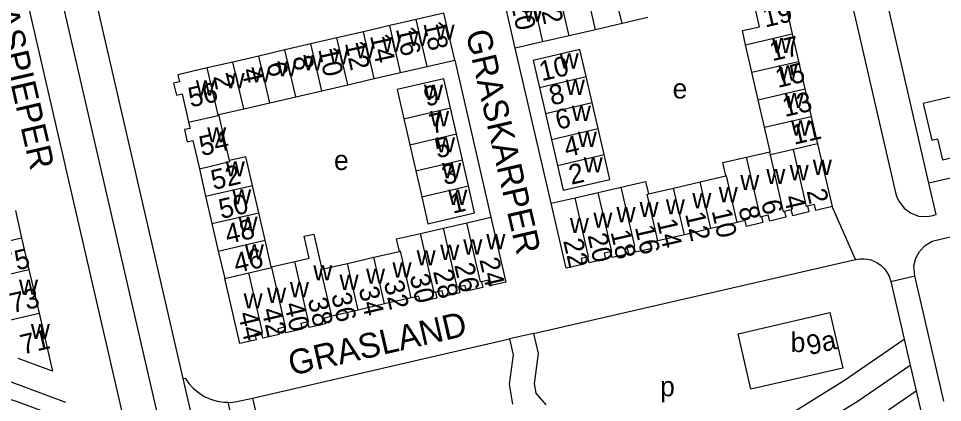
# Model space of a CAD drawing. Extents: x 155696 to 157795, y 382328 to 384028.
# Drawn here: x 156930.4 to 157117.5, y 383139.6 to 383217.2 of the extents above; entities that cross this region are included whole.
import ezdxf

# ---------------------------------------------------------------- set-up
doc = ezdxf.new("R2010")
doc.units = 0
for name, color, linetype in [('BLT_Basislijn', 7, 'Continuous'), ('BLT_Bebouwing', 7, 'Continuous'), ('BLT_Centroide', 7, 'Continuous'), ('BLT_Huisnummer', 7, 'Continuous'), ('BLT_Huisnummer_ tussenligend', 7, 'Continuous'), ('BLT_Onderverdeling_panden', 7, 'Continuous'), ('BLT_Straatnaam', 7, 'Continuous'), ('BLT_Vlakafsluiter', 7, 'Continuous')]:
    doc.layers.add(name, color=color, linetype=linetype)

msp = doc.modelspace()

# ---------------------------------------------------------------- linework, layer by layer
at = {"layer": 'BLT_Basislijn'}
for p, q in [((157038.27, 383179.86), (157031.02, 383211.21)), ((157018.78, 383208.83), (157026.08, 383177.05)), ((157117.41, 383172.7), (157197.4, 383190.72)), ((157117.82, 383139.81), (157111.96, 383165.17)), ((157034.75, 383153.54), (157029.88, 383152.42)), ((157034.75, 383153.54), (157035.7, 383149.44)), ((157029.88, 383152.42), (157030.62, 383149.21)), ((157109.78, 383152.36), (157110.99, 383147.13)), ((157030.62, 383149.21), (157029.8, 383143.29)), ((157035.7, 383149.44), (157034.86, 383143.36)), ((157029.8, 383143.29), (157030.49, 383139.2)), ((157034.86, 383143.36), (157035.19, 383141.42)), ((157035.19, 383141.42), (157037.23, 383139.07))]:
    msp.add_line(p, q, dxfattribs=at)
for points in [[(156983.21, 383030.72), (156967.38, 383099.24), (156870.41, 383519.08), (156869.37, 383522.79), (156868.15, 383526.38), (156866.54, 383529.72), (156865.07, 383532.4), (156812.59, 383620.85)], [(156899.98, 383420.38), (156963.72, 383144.42)], [(156906.38, 383332.24), (156973.29, 383042.58), (156975.17, 383034.43)], [(157101.99, 383239.44), (157095.9, 383234.69), (157107.99, 383182.33), (157108.26, 383181.29), (157108.7, 383180.3), (157109.77, 383178.9), (157111.04, 383177.91), (157112.68, 383177.28), (157114.31, 383177.2), (157115.3, 383177.35), (157116.27, 383177.57), (157114.81, 383183.9)], [(157114.81, 383183.9), (157101.99, 383239.44)], [(157178.9, 383198.7), (157114.81, 383183.9)], [(157111.96, 383165.17), (157111.76, 383167.18), (157112.17, 383168.73), (157112.88, 383170.11), (157114.03, 383171.32), (157115.47, 383172.17), (157117.41, 383172.7)], [(157034.75, 383153.54), (157099.9, 383168.51)], [(157099.9, 383168.51), (157100.89, 383168.65), (157101.66, 383168.65), (157102.35, 383168.55), (157103.03, 383168.39), (157103.65, 383168.12), (157104.22, 383167.87), (157105.12, 383167.24), (157105.79, 383166.6), (157106.29, 383165.92), (157106.73, 383165.11), (157107.09, 383164.01)], [(157107.09, 383164.01), (157109.78, 383152.36)], [(156878.26, 383152.28), (156894.16, 383150.24), (156905.39, 383147.43), (156916.24, 383144.02), (156929.96, 383139.81), (156940.88, 383135.79)], [(156977.8, 383140.45), (157029.88, 383152.42)], [(157056.67, 383125.81), (157064.89, 383128.13), (157073.92, 383131.11), (157086.74, 383137.28), (157097.71, 383144.11), (157109.78, 383152.36)], [(156984.23, 383112.58), (156993.04, 383112.51), (157007.16, 383113.77), (157022.37, 383115.04), (157039.81, 383117.33), (157052.8, 383119.53), (157066.35, 383123.35), (157075.8, 383126.46), (157089.15, 383132.89), (157100.44, 383139.92), (157110.99, 383147.13)], [(157110.99, 383147.13), (157112.2, 383141.9)], [(156940.01, 383139.53), (156928.62, 383143.8)], [(156963.72, 383144.42), (156964.17, 383144.5), (156964.91, 383143.43), (156965.82, 383142.43), (156966.87, 383141.55), (156968.05, 383140.8), (156968.74, 383140.48)], [(156963.72, 383144.42), (156973.83, 383100.67), (156989.57, 383032.51)], [(156985.39, 383107.57), (156993.24, 383107.51), (157007.59, 383108.79), (157022.9, 383110.06), (157040.56, 383112.39), (157053.89, 383114.64), (157067.82, 383118.56), (157077.67, 383121.81), (157091.57, 383128.5), (157103.18, 383135.73), (157112.2, 383141.9)], [(157112.2, 383141.9), (157115.77, 383126.43), (157115.92, 383125.29), (157115.89, 383124.4), (157115.48, 383122.75), (157114.68, 383121.37), (157113.55, 383120.29), (157112.23, 383119.54), (157111.28, 383119.23), (156989.21, 383091.03)], [(156968.74, 383140.48), (156969.32, 383140.22), (156970.66, 383139.82), (156972.02, 383139.61), (156972.86, 383139.6)], [(156974.66, 383139.73), (156977.8, 383140.45)], [(156977.8, 383140.45), (156978.94, 383135.44)], [(156972.86, 383139.6), (156973.36, 383139.59), (156974.66, 383139.73)], [(156972.86, 383139.6), (156984.5, 383089.21)]]:
    msp.add_lwpolyline(points, dxfattribs=at)
at = {"layer": 'BLT_Bebouwing'}
for p, q in [((157084.94, 383223.49), (157087.1, 383214.11)), ((157031.02, 383211.21), (157028.83, 383220.66)), ((157010.98, 383217.05), (157005.63, 383215.81)), ((157057.91, 383217.43), (157052.65, 383216.21)), ((157005.63, 383215.81), (157000.27, 383214.56)), ((157047.29, 383214.97), (157041.93, 383213.73)), ((157052.65, 383216.21), (157047.29, 383214.97)), ((156994.91, 383213.32), (156989.65, 383212.1)), ((157000.27, 383214.56), (156994.91, 383213.32)), ((157041.93, 383213.73), (157036.58, 383212.5)), ((157087.1, 383214.11), (157088.39, 383208.55)), ((156989.65, 383212.1), (156984.39, 383210.88)), ((157036.58, 383212.5), (157031.02, 383211.21)), ((157044.11, 383210.95), (157034.66, 383208.77)), ((157045.38, 383205.49), (157044.11, 383210.95)), ((157078.93, 383206.37), (157077.65, 383211.92)), ((156979.13, 383209.65), (156973.87, 383208.43)), ((156984.39, 383210.88), (156979.13, 383209.65)), ((156973.87, 383208.43), (156968.67, 383207.23)), ((157007.82, 383206.3), (157013.18, 383207.54)), ((157013.18, 383207.54), (157018.78, 383208.83)), ((157034.66, 383208.77), (157035.92, 383203.31)), ((157088.39, 383208.55), (157089.67, 383203)), ((157002.46, 383205.07), (157007.82, 383206.3)), ((157046.59, 383200.23), (157045.38, 383205.49)), ((157080.22, 383200.81), (157078.93, 383206.37)), ((156991.84, 383202.61), (156997.1, 383203.83)), ((156997.1, 383203.83), (157002.46, 383205.07)), ((157016.57, 383205.04), (157007.11, 383202.85)), ((157017.9, 383199.14), (157016.57, 383205.04)), ((156986.58, 383201.4), (156991.84, 383202.61)), ((157007.11, 383202.85), (157008.44, 383196.96)), ((157035.92, 383203.31), (157037.14, 383198.05)), ((157089.67, 383203), (157090.95, 383197.44)), ((156976.06, 383198.97), (156981.32, 383200.18)), ((156981.32, 383200.18), (156986.58, 383201.4)), ((157047.8, 383194.97), (157046.59, 383200.23)), ((157081.5, 383195.26), (157080.22, 383200.81)), ((156971.03, 383197.81), (156976.06, 383198.97)), ((156973.18, 383188.5), (156971.03, 383197.81)), ((157019.11, 383193.88), (157017.9, 383199.14)), ((157037.14, 383198.05), (157038.35, 383192.79)), ((157008.44, 383196.96), (157009.66, 383191.7)), ((157090.95, 383197.44), (157092.24, 383191.89)), ((157049.02, 383189.71), (157047.8, 383194.97)), ((157020.33, 383188.62), (157019.11, 383193.88)), ((157038.35, 383192.79), (157039.57, 383187.52)), ((157009.66, 383191.7), (157010.88, 383186.44)), ((157092.24, 383191.89), (157095.2, 383179.18)), ((157021.54, 383183.36), (157020.33, 383188.62)), ((157050.18, 383184.67), (157049.02, 383189.71)), ((157077.87, 383189.2), (157082.55, 383190.28)), ((156967.06, 383186.86), (156968.34, 383181.3)), ((157039.57, 383187.52), (157040.73, 383182.49)), ((157010.88, 383186.44), (157012.09, 383181.18)), ((157068.46, 383184.18), (157073.67, 383185.38)), ((156979.08, 383177.93), (156977.79, 383183.48)), ((157022.8, 383177.9), (157021.54, 383183.36)), ((157040.73, 383182.49), (157050.18, 383184.67)), ((157047.81, 383182.07), (157052.48, 383183.15)), ((157057.99, 383181.76), (157063.1, 383182.94)), ((157063.1, 383182.94), (157068.46, 383184.18)), ((156968.34, 383181.3), (156969.62, 383175.75)), ((157012.09, 383181.18), (157013.35, 383175.72)), ((157038.27, 383179.86), (157043.13, 383180.99)), ((157043.13, 383180.99), (157047.81, 383182.07)), ((156980.36, 383172.38), (156979.08, 383177.93)), ((157013.35, 383175.72), (157022.8, 383177.9)), ((156969.62, 383175.75), (156970.9, 383170.2)), ((157016.53, 383174.85), (157021.21, 383175.93)), ((157021.21, 383175.93), (157026.08, 383177.05)), ((157026.08, 383177.05), (157029.13, 383163.9)), ((157076, 383175.98), (157070.64, 383174.74)), ((157011.85, 383173.77), (157016.53, 383174.85)), ((157065.28, 383173.5), (157059.92, 383172.27)), ((157070.64, 383174.74), (157065.28, 383173.5)), ((156981.6, 383166.99), (156980.36, 383172.38)), ((156970.9, 383170.2), (156972.19, 383164.64)), ((157002.4, 383168.93), (157007.56, 383170.12)), ((156981.7, 383167.01), (156986.38, 383168.09)), ((156997.04, 383167.69), (157002.4, 383168.93)), ((156981.6, 383166.99), (156981.7, 383167.01)), ((156991.88, 383166.51), (156997.04, 383167.69)), ((156975.26, 383151.47), (156972.19, 383164.64)), ((157009.94, 383160.73), (157004.58, 383159.49)), ((157004.58, 383159.49), (156999.22, 383158.24)), ((156999.22, 383158.24), (156993.86, 383157))]:
    msp.add_line(p, q, dxfattribs=at)
for points in [[(157077.65, 383211.92), (157077.05, 383214.78), (157080.48, 383215.57), (157079, 383222.12)], [(157018.78, 383208.83), (157016.57, 383218.35), (157010.98, 383217.05)], [(156968.67, 383207.23), (156962.71, 383205.84), (156963.04, 383204.43), (156961.85, 383204.17), (156962.41, 383201.73), (156963.6, 383202.01), (156964.89, 383196.25)], [(156964.89, 383196.25), (156965.22, 383195.01), (156964.04, 383194.76), (156964.6, 383192.31), (156965.77, 383192.58), (156967.06, 383186.86)], [(157082.55, 383190.28), (157082.65, 383190.31), (157081.5, 383195.26)], [(156977.79, 383183.48), (156976.46, 383189.26), (156973.18, 383188.5)], [(157073.67, 383185.38), (157073.04, 383188.09), (157077.87, 383189.2)], [(157052.48, 383183.15), (157057.4, 383184.29), (157057.99, 383181.76)], [(157045.73, 383168.98), (157044.36, 383168.67), (157044.64, 383167.5), (157041.32, 383166.73), (157038.27, 383179.86)], [(157090.23, 383179.27), (157090.5, 383178.1), (157087.21, 383177.34), (157086.93, 383178.51), (157085.57, 383178.19)], [(157095.2, 383179.18), (157091.89, 383178.43), (157091.62, 383179.6), (157090.23, 383179.27)], [(156929.8, 383178.42), (156931.08, 383172.86)], [(157085.57, 383178.19), (157085.84, 383177.02), (157082.55, 383176.26), (157082.27, 383177.43), (157080.9, 383177.12)], [(157080.9, 383177.12), (157081.17, 383175.95), (157077.86, 383175.18), (157077.59, 383176.35), (157076, 383175.98)], [(156986.38, 383168.09), (156989.32, 383168.77), (156988.3, 383173.18), (156990.24, 383173.63), (156991.88, 383166.51)], [(157007.56, 383170.12), (157006.98, 383172.65), (157011.85, 383173.77)], [(156931.08, 383172.86), (156932.56, 383166.45)], [(157059.92, 383172.27), (157058.38, 383171.91), (157058.68, 383170.74), (157055.35, 383169.97), (157055.08, 383171.14)], [(157050.39, 383170.05), (157049.03, 383169.74), (157049.3, 383168.57), (157046, 383167.81), (157045.73, 383168.98)], [(157055.08, 383171.14), (157053.72, 383170.82), (157053.99, 383169.65), (157050.67, 383168.88), (157050.39, 383170.05)], [(156932.56, 383166.45), (156934.6, 383157.64)], [(157029.13, 383163.9), (157025.81, 383163.16), (157025.54, 383164.33), (157024.19, 383164)], [(157019.52, 383162.93), (157019.79, 383161.76), (157016.48, 383161), (157016.21, 383162.17), (157014.86, 383161.86)], [(157024.19, 383164), (157024.46, 383162.83), (157021.15, 383162.07), (157020.88, 383163.24), (157019.52, 383162.93)], [(157014.86, 383161.86), (157015.12, 383160.68), (157011.79, 383159.92), (157011.52, 383161.09), (157009.94, 383160.73)], [(156934.6, 383157.64), (156937.32, 383145.88), (156930.35, 383148.49)], [(156993.86, 383157), (156992.33, 383156.64), (156992.6, 383155.48), (156989.28, 383154.71), (156989.01, 383155.88)], [(157076.16, 383153.46), (157094.76, 383157.75), (157097.38, 383146.52)], [(156984.33, 383154.8), (156982.97, 383154.48), (156983.24, 383153.31), (156979.94, 383152.55), (156979.67, 383153.72)], [(156989.01, 383155.88), (156987.64, 383155.56), (156987.91, 383154.39), (156984.6, 383153.63), (156984.33, 383154.8)], [(156979.67, 383153.72), (156978.31, 383153.4), (156978.58, 383152.23), (156975.26, 383151.47)], [(157078.73, 383142.24), (157076.16, 383153.46)], [(157097.38, 383146.52), (157078.73, 383142.24)]]:
    msp.add_lwpolyline(points, dxfattribs=at)
msp.add_lwpolyline([(157117.52, 383188.64), (157125.06, 383190.39), (157124.39, 383193.3), (157128.05, 383194.14), (157126.49, 383200.86), (157127.62, 383201.48), (157126.02, 383208.45), (157119.28, 383206.9), (157120.5, 383201.63), (157113.65, 383200.05), (157115.36, 383192.65), (157116.53, 383192.92)], close=True, dxfattribs=at)
at = {"layer": 'BLT_Onderverdeling_panden'}
for p, q in [((157047.29, 383214.97), (157045.11, 383224.42)), ((157052.65, 383216.21), (157050.47, 383225.66)), ((157041.93, 383213.73), (157039.75, 383223.18)), ((157034.39, 383221.95), (157036.58, 383212.5)), ((157013.18, 383207.54), (157010.98, 383217.05)), ((157007.82, 383206.3), (157005.63, 383215.81)), ((156997.1, 383203.83), (156994.91, 383213.32)), ((157002.46, 383205.07), (157000.27, 383214.56)), ((157077.65, 383211.92), (157087.1, 383214.11)), ((156991.84, 383202.61), (156989.65, 383212.1)), ((156981.32, 383200.18), (156979.13, 383209.65)), ((156986.58, 383201.4), (156984.39, 383210.88)), ((156970.85, 383197.77), (156968.67, 383207.23)), ((156976.06, 383198.97), (156973.87, 383208.43)), ((157078.93, 383206.37), (157088.39, 383208.55)), ((157035.92, 383203.31), (157045.38, 383205.49)), ((157080.22, 383200.81), (157089.67, 383203)), ((157037.14, 383198.05), (157046.59, 383200.23)), ((156970.85, 383197.77), (156971.03, 383197.81)), ((157008.44, 383196.96), (157017.9, 383199.14)), ((157081.5, 383195.26), (157090.95, 383197.44)), ((157038.35, 383192.79), (157047.8, 383194.97)), ((157009.66, 383191.7), (157019.11, 383193.88)), ((157087.37, 383190.76), (157082.69, 383189.68)), ((157092.24, 383191.89), (157087.37, 383190.76)), ((157010.88, 383186.44), (157020.33, 383188.62)), ((157039.57, 383187.52), (157049.02, 383189.71)), ((157082.69, 383189.68), (157082.55, 383190.28)), ((156968.34, 383181.3), (156977.79, 383183.48)), ((157012.09, 383181.18), (157021.54, 383183.36)), ((157065.28, 383173.5), (157063.1, 383182.94)), ((157070.64, 383174.74), (157068.46, 383184.18)), ((156969.62, 383175.75), (156979.08, 383177.93)), ((156920.72, 383170.47), (156931.08, 383172.86)), ((156970.9, 383170.2), (156980.36, 383172.38)), ((157004.58, 383159.49), (157002.4, 383168.93)), ((156977.06, 383165.77), (156981.74, 383166.84)), ((156999.22, 383158.24), (156997.04, 383167.69)), ((156972.19, 383164.64), (156977.06, 383165.77)), ((156928.56, 383156.24), (156934.6, 383157.64))]:
    msp.add_line(p, q, dxfattribs=at)
for points in [[(156964.89, 383196.25), (156970.88, 383197.63), (156970.85, 383197.77)], [(157090.23, 383179.27), (157090.03, 383179.22), (157087.37, 383190.76)], [(156967.06, 383186.86), (156973.24, 383188.28), (156973.18, 383188.5)], [(157080.9, 383177.12), (157080.68, 383177.07), (157077.87, 383189.2)], [(157085.57, 383178.19), (157085.35, 383178.14), (157082.69, 383189.68)], [(157076, 383175.98), (157073.82, 383185.41), (157073.67, 383185.38)], [(157055.08, 383171.14), (157055.25, 383171.18), (157052.48, 383183.15)], [(157045.73, 383168.98), (157045.89, 383169.01), (157043.13, 383180.99)], [(157050.39, 383170.05), (157050.57, 383170.09), (157047.81, 383182.07)], [(157059.92, 383172.27), (157057.75, 383181.7), (157057.99, 383181.76)], [(157024.19, 383164), (157023.97, 383163.95), (157021.21, 383175.93)], [(157014.86, 383161.86), (157014.62, 383161.8), (157011.85, 383173.77)], [(157019.52, 383162.93), (157019.3, 383162.87), (157016.53, 383174.85)], [(157009.94, 383160.73), (157007.76, 383170.16), (157007.56, 383170.12)], [(156989.01, 383155.88), (156989.19, 383155.92), (156986.38, 383168.09)], [(156927.22, 383161.88), (156926.46, 383165.05), (156932.56, 383166.45)], [(156981.74, 383166.84), (156981.7, 383167.01)], [(156984.33, 383154.8), (156984.51, 383154.84), (156981.74, 383166.84)], [(156993.86, 383157), (156991.68, 383166.46), (156991.88, 383166.51)], [(156979.67, 383153.72), (156979.83, 383153.76), (156977.06, 383165.77)]]:
    msp.add_lwpolyline(points, dxfattribs=at)
at = {"layer": 'BLT_Vlakafsluiter'}
for p, q in [((157099.9, 383168.51), (157095.2, 383179.18)), ((157107.09, 383164.01), (157111.96, 383165.17))]:
    msp.add_line(p, q, dxfattribs=at)

# ---------------------------------------------------------------- texts
at = {"layer": 'BLT_Centroide'}
for s, p in [('w', (157032.7, 383216.58)), ('w', (157009.41, 383211.67)), ('w', (157014.89, 383212.95)), ('w', (157004.05, 383210.44)), ('w', (157083.02, 383210.25)), ('w', (156993.38, 383207.97)), ('w', (156998.69, 383209.19)), ('w', (156988.11, 383206.75)), ('w', (157040.02, 383207.12)), ('w', (156977.59, 383204.31)), ('w', (156982.86, 383205.53)), ('w', (157084.3, 383204.69)), ('w', (156972.36, 383203.11)), ('w', (156966.36, 383201.64)), ('w', (157012.54, 383200.78)), ('w', (157041.26, 383201.78)), ('e', (157062.89, 383201.05)), ('w', (157085.59, 383199.12)), ('w', (157013.77, 383195.44)), ('w', (157042.48, 383196.5)), ('w', (157086.87, 383193.56)), ('w', (156968.64, 383192.17)), ('w', (157043.69, 383191.25)), ('w', (157014.99, 383190.16)), ('e', (156994.33, 383186.59)), ('w', (157044.88, 383186.09)), ('w', (157091.28, 383185.59)), ('w', (156972.4, 383185.28)), ('w', (157016.21, 383184.91)), ('w', (157081.86, 383183.73)), ('w', (157086.59, 383184.52)), ('w', (157076.59, 383182.52)), ('w', (157072.23, 383180.08)), ('w', (156973.71, 383179.62)), ('w', (157017.45, 383179.53)), ('w', (157066.88, 383178.84)), ('w', (157056.2, 383177.08)), ('w', (157061.52, 383177.59)), ('w', (157046.84, 383174.92)), ('w', (157051.53, 383176.02)), ('w', (156974.99, 383174.06)), ('w', (157042.08, 383173.83)), ('w', (157025.17, 383170.55)), ('w', (157020.5, 383169.47)), ('w', (156976.27, 383168.5)), ('w', (157011.05, 383167.28)), ('w', (157015.83, 383168.39)), ('w', (157006.17, 383164.81)), ('w', (156990.12, 383164.25)), ('w', (157000.81, 383163.59)), ('w', (156930.53, 383161.34)), ('w', (156995.45, 383162.34)), ('w', (156980.78, 383159.69)), ('w', (156985.39, 383160.84)), ('w', (156976.02, 383158.59)), ('w', (156932.94, 383152.39)), ('b', (157086.81, 383149.75)), ('p', (157060.36, 383140.82))]:
    msp.add_text(s, height=4, dxfattribs=at).set_placement(p)
at = {"layer": 'BLT_Huisnummer'}
for s, rotation, p in [('20', 282.4236, (157030.1, 383220.37)), ('19', 13.0004, (157081.65, 383215.41)), ('18', 282.4236, (157012.39, 383216.27)), ('14', 282.4236, (157001.59, 383213.74)), ('10', 282.4236, (156991.11, 383211.03)), ('10', 13.0061, (157036.38, 383204.53)), ('6', 282.4236, (156980.64, 383208.07)), ('15', 13.0004, (157084.2, 383203.18)), ('2', 282.4236, (156969.85, 383205.52)), ('56', 13.0061, (156965.31, 383199.22)), ('9', 13.0061, (157013.02, 383199.4)), ('6', 13.0061, (157039.66, 383194.7)), ('11', 13.0004, (157087.49, 383191.68)), ('54', 13.0061, (156967.53, 383189.37)), ('5', 13.0061, (157015.24, 383188.92)), ('2', 13.0061, (157042.37, 383183.58)), ('50', 13.0061, (156971.5, 383176.66)), ('1', 13.0061, (157018.38, 383177.74)), ('2', 283.0061, (157090, 383182.36)), ('6', 283.0061, (157080.79, 383180.15)), ('10', 283.0061, (157070.78, 383178.35)), ('14', 283.0061, (157059.67, 383176.29)), ('18', 283.0061, (157050.31, 383174.05)), ('22', 283.0061, (157040.72, 383172.27)), ('75', 12.996, (156927.23, 383165.59)), ('46', 13.0061, (156974.51, 383165.7)), ('24', 283.0061, (157023.74, 383168.47)), ('28', 283.0061, (157014.37, 383166.08)), ('32', 283.0061, (157004.38, 383163.85)), ('36', 283.0061, (156993.74, 383161.33)), ('40', 283.0061, (156984.22, 383159.42)), ('44', 283.0061, (156974.85, 383157.52)), ('71', 12.996, (156931.3, 383149.24)), ('9a', 12.9251, (157090.54, 383149.11))]:
    msp.add_text(s, height=4, rotation=rotation, dxfattribs=at).set_placement(p)
at = {"layer": 'BLT_Huisnummer_ tussenligend'}
for s, rotation, p in [('22', 282.4236, (157035.66, 383221.63)), ('16', 282.4236, (157006.83, 383215.16)), ('17', 13.0004, (157083.07, 383208.58)), ('12', 282.4236, (156996.51, 383212.29)), ('8', 282.4236, (156985.88, 383209.33)), ('4', 282.4236, (156975.56, 383206.8)), ('8', 13.0061, (157038.4, 383199.62)), ('13', 13.0004, (157085.62, 383197.3)), ('7', 13.0061, (157014.12, 383193.84)), ('4', 13.0061, (157041.4, 383189.14)), ('52', 13.0061, (156969.92, 383182.54)), ('3', 13.0061, (157016.67, 383183.52)), ('4', 283.0061, (157085.4, 383181.1)), ('8', 283.0061, (157076.19, 383178.87)), ('12', 283.0061, (157065.39, 383177.7)), ('48', 13.0061, (156972.77, 383171.58)), ('20', 283.0061, (157045.64, 383173.39)), ('16', 283.0061, (157055.23, 383175.01)), ('26', 283.0061, (157018.66, 383167.36)), ('30', 283.0061, (157009.61, 383165.14)), ('73', 12.996, (156929.17, 383157.61)), ('34', 283.0061, (156999.29, 383162.6)), ('38', 283.0061, (156988.98, 383160.37)), ('42', 283.0061, (156979.62, 383158.3))]:
    msp.add_text(s, height=4, rotation=rotation, dxfattribs=at).set_placement(p)
at = {"layer": 'BLT_Straatnaam'}
for s, rotation, p in [('GRASPIEPER', 283.0061, (156923.15, 383228.62)), ('GRASKARPER', 283.0059, (157020.97, 383214.41)), ('GRASLAND', 12.939, (156985.72, 383144.95))]:
    msp.add_text(s, height=5, rotation=rotation, dxfattribs=at).set_placement(p)

doc.saveas('drawing.dxf')
